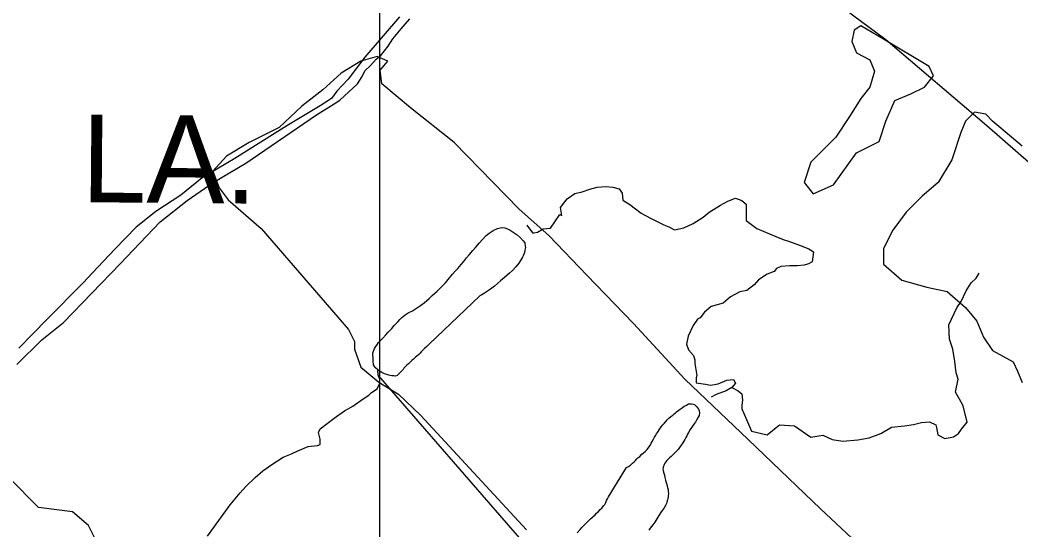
# Model space of a CAD drawing. Extents: x 3271442 to 3309282, y 752266 to 777610.
# Drawn here: x 3280013 to 3282296, y 773145 to 774308 of the extents above; entities that cross this region are included whole.
import ezdxf

# ---------------------------------------------------------------- set-up
doc = ezdxf.new("R2010")
doc.units = 0
for name, color, linetype in [('V-GRID-MAJR', 7, 'Continuous'), ('V-SITE-VEGE', 7, 'Continuous'), ('V-TOPO-GNAM-IDEN', 7, 'Continuous'), ('V-TOPO-SHOR', 7, 'Continuous')]:
    doc.layers.add(name, color=color, linetype=linetype)

msp = doc.modelspace()

# ---------------------------------------------------------------- linework, layer by layer
at = {"layer": 'V-GRID-MAJR'}
msp.add_spline([(3280833.3, 757643.2), (3280833.3, 763703.2), (3280833.3, 769765.1), (3280833.3, 775827.1), (3280833.3, 775829)], degree=3, dxfattribs=at)
at = {"layer": 'V-SITE-VEGE'}
for p, q in [((3281930.7, 774295.5), (3281915.2, 774285.1)), ((3281982.5, 774264.4), (3281930.7, 774295.5)), ((3281915.2, 774285.1), (3281910, 774259.2)), ((3281910, 774259.2), (3281920.4, 774233.3)), ((3282086.2, 774202.2), (3281982.5, 774264.4)), ((3280827.6, 774225.1), (3280789.8, 774214.7)), ((3280851.7, 774214.7), (3280827.6, 774225.1)), ((3281920.4, 774233.3), (3281951.4, 774217.7)), ((3280789.8, 774214.7), (3280745.1, 774187.2)), ((3280834.5, 774194.1), (3280851.7, 774214.7)), ((3281951.4, 774217.7), (3281961.8, 774191.8)), ((3282096.5, 774181.4), (3282086.2, 774202.2)), ((3280745.1, 774187.2), (3280703.8, 774149.4)), ((3280837.9, 774163.1), (3280834.5, 774194.1)), ((3281961.8, 774191.8), (3281951.4, 774155.5)), ((3282075.8, 774155.5), (3282096.5, 774181.4)), ((3280903.3, 774108.1), (3280837.9, 774163.1)), ((3280703.8, 774149.4), (3280655.7, 774111.5)), ((3281951.4, 774155.5), (3281930.7, 774129.6)), ((3282008.4, 774124.4), (3282044.7, 774139.9)), ((3282044.7, 774139.9), (3282075.8, 774155.5)), ((3280655.7, 774111.5), (3280604.1, 774063.3)), ((3281930.7, 774129.6), (3281904.8, 774088.1)), ((3281987.7, 774077.7), (3282008.4, 774124.4)), ((3281003, 774028.9), (3280903.3, 774108.1)), ((3281904.8, 774088.1), (3281873.7, 774041.4)), ((3282189.8, 774098.4), (3282169.1, 774077.7)), ((3282215.7, 774093.3), (3282189.8, 774098.4)), ((3282231.2, 774077.7), (3282215.7, 774093.3)), ((3281972.2, 774031), (3281987.7, 774077.7)), ((3282169.1, 774077.7), (3282158.7, 774051.8)), ((3282298.6, 774020.7), (3282231.2, 774077.7)), ((3280604.1, 774063.3), (3280535.3, 774028.9)), ((3282158.7, 774051.8), (3282138, 773989.5)), ((3280535.3, 774028.9), (3280483.8, 773998)), ((3281150.8, 773877.5), (3281003, 774028.9)), ((3281873.7, 774041.4), (3281816.7, 773984.4)), ((3281920.4, 774005.1), (3281972.2, 774031)), ((3280483.8, 773998), (3280452.8, 773963.5)), ((3281868.5, 773932.5), (3281920.4, 774005.1)), ((3281816.7, 773984.4), (3281801.2, 773937.7)), ((3282138, 773989.5), (3282106.9, 773937.7)), ((3280452.8, 773963.5), (3280466.6, 773925.7)), ((3281801.2, 773937.7), (3281821.9, 773911.8)), ((3281821.9, 773911.8), (3281868.5, 773932.5)), ((3282106.9, 773937.7), (3282070.6, 773906.6)), ((3280466.6, 773925.7), (3280487.2, 773898.2)), ((3282070.6, 773906.6), (3282034.3, 773870.3)), ((3280487.2, 773898.2), (3280562.8, 773832.8)), ((3281219.6, 773815.6), (3281150.8, 773877.5)), ((3282034.3, 773870.3), (3282003.3, 773828.8)), ((3280562.8, 773832.8), (3280762.3, 773602.2)), ((3281305.6, 773726.1), (3281219.6, 773815.6)), ((3282003.3, 773828.8), (3281982.5, 773787.3)), ((3281982.5, 773787.3), (3281982.5, 773751)), ((3281982.5, 773751), (3282024, 773714.7)), ((3281412.2, 773616), (3281305.6, 773726.1)), ((3282024, 773714.7), (3282081, 773699.1)), ((3282081, 773699.1), (3282127.6, 773688.8)), ((3282127.6, 773688.8), (3282169.1, 773652.5)), ((3282169.1, 773652.5), (3282195, 773621.3)), ((3281529.1, 773488.7), (3281412.2, 773616)), ((3282195, 773621.3), (3282210.5, 773585)), ((3280762.3, 773602.2), (3280776, 773574.7)), ((3282210.5, 773585), (3282231.2, 773553.9)), ((3280776, 773574.7), (3280776, 773557.5)), ((3280776, 773557.5), (3280789.8, 773516.2)), ((3282231.2, 773553.9), (3282277.9, 773528)), ((3282277.9, 773528), (3282288.2, 773507.3)), ((3280789.8, 773516.2), (3280831, 773481.8)), ((3282288.2, 773507.3), (3282298.6, 773481.3)), ((3280831, 773481.8), (3280875.7, 773454.3)), ((3281673.5, 773351), (3281529.1, 773488.7)), ((3280875.7, 773454.3), (3280927.3, 773406.1)), ((3280927.3, 773406.1), (3281168, 773144.6)), ((3281838.5, 773192.7), (3281673.5, 773351)), ((3280055.1, 773196.1), (3279987.7, 773263.5)), ((3280132.8, 773185.7), (3280055.1, 773196.1)), ((3280169.1, 773154.6), (3280132.8, 773185.7)), ((3281989.8, 773051.7), (3281838.5, 773192.7)), ((3280200.2, 773092.4), (3280169.1, 773154.6))]:
    msp.add_line(p, q, dxfattribs=at)
at = {"layer": 'V-TOPO-SHOR'}
for points in [[(3282732.3, 773375.4), (3282890.1, 773479.2), (3282557.2, 773770.9), (3282217.9, 774066.9), (3281987.9, 774263.3), (3281727.7, 774456.4), (3281688.7, 774485.3), (3281643, 774524.2), (3281543.3, 774625.6), (3281481.1, 774711.3), (3281386.7, 774802)], [(3280878.3, 774315.9), (3280799.6, 774223.8), (3280761.2, 774173.5), (3280735.7, 774146.3), (3280722.9, 774129.6), (3280710.2, 774121.2), (3280697.5, 774112.9), (3280621.2, 774067.2), (3280502.5, 773992.2), (3280428.4, 773948.6), (3280379.6, 773908.9), (3280322.4, 773871.5), (3280277.8, 773836), (3280228.9, 773785.8), (3280177.9, 773731.4), (3280156.6, 773708.4), (3280073.7, 773624.8), (3280009.9, 773559.9)], [(3280005.4, 773522), (3280062.8, 773578.5), (3280111.6, 773618.1), (3280241.3, 773752), (3280332.7, 773848.2), (3280394.2, 773896.2), (3280453.6, 773937.8), (3280527.8, 773981.5), (3280688.9, 774091.9), (3280729.1, 774116.9), (3280741.9, 774125.2), (3280782.2, 774162.8), (3280792.9, 774179.6), (3280799.3, 774192.2), (3280812.1, 774204.7), (3280824.8, 774219.4), (3280835.5, 774227.7), (3280852.5, 774248.6), (3280863.2, 774265.4), (3280882.3, 774288.5), (3280901.5, 774311.5)], [(3281168.7, 773840.4), (3281181.6, 773822.4), (3281184.8, 773822.4), (3281193, 773823.9), (3281206.1, 773832), (3281222.4, 773833.5), (3281232.3, 773848.1), (3281243.8, 773864.3), (3281248.7, 773862.6), (3281245.6, 773880.5), (3281260.4, 773900), (3281278.4, 773912.8), (3281294.7, 773916), (3281312.7, 773922.3), (3281329, 773927.1), (3281348.6, 773928.5), (3281364.9, 773926.8), (3281379.5, 773923.4), (3281385.9, 773913.6), (3281387.4, 773897.3), (3281403.6, 773887.4), (3281429.5, 773867.6), (3281450.6, 773856), (3281481.4, 773841.1), (3281492.8, 773836.1), (3281505.8, 773829.5), (3281527, 773834.2), (3281548.3, 773843.8), (3281571.2, 773858.3), (3281584.3, 773869.6), (3281610.5, 773885.7), (3281626.9, 773895.3), (3281644.8, 773901.7), (3281659.5, 773896.7), (3281669.2, 773888.4), (3281669, 773868.9), (3281668.9, 773851), (3281693.1, 773832.9), (3281737, 773814.6), (3281753.2, 773807.9), (3281767.8, 773802.9), (3281790.6, 773794.6), (3281811.7, 773786.3), (3281823, 773779.7), (3281819.6, 773756.9), (3281811.4, 773752.1), (3281801.6, 773748.9), (3281785.3, 773747.4), (3281769, 773747.5), (3281747.8, 773746.1), (3281738, 773741.3), (3281733.1, 773734.8), (3281716.7, 773728.4), (3281697.1, 773715.5), (3281687.2, 773704.2), (3281670.8, 773691.3), (3281654.5, 773688.2), (3281633.2, 773677), (3281616.8, 773662.4), (3281589, 773654.5), (3281574.3, 773641.6), (3281564.4, 773628.7), (3281557.9, 773625.5), (3281548, 773610.9), (3281536.4, 773586.6), (3281533, 773568.7), (3281537.7, 773555.6), (3281549, 773542.5), (3281552.2, 773532.7), (3281552.1, 773524.5), (3281556.8, 773496.8), (3281555.1, 773491.9), (3281555, 773480.5), (3281576.2, 773477.1), (3281587.6, 773475.4), (3281605.5, 773478.5), (3281625.1, 773486.5), (3281639.8, 773488), (3281644.6, 773479.8), (3281636.4, 773470.1), (3281623.3, 773462), (3281600.4, 773454.1), (3281589, 773447.7)], [(3280945.8, 773568.5), (3280940.3, 773563.7), (3280935.5, 773558.5), (3280928.1, 773550.9), (3280924.5, 773547.7), (3280921.4, 773544.5), (3280917.9, 773541.2), (3280914.7, 773538.8), (3280910, 773534.4), (3280906.4, 773531.2), (3280901.3, 773526.4), (3280898.6, 773523.6), (3280895, 773520.8), (3280890.7, 773516.4), (3280888.4, 773514), (3280886.8, 773511.2), (3280883.3, 773507.6), (3280877.8, 773501.6), (3280873, 773497.1), (3280869.5, 773495.9), (3280865.5, 773496.3), (3280861.1, 773496.2), (3280856.8, 773497), (3280853.6, 773497.8), (3280849.2, 773499.3), (3280844.4, 773500.8), (3280837.7, 773504.3), (3280832.1, 773507.5), (3280828.5, 773510.2), (3280823.3, 773514.5), (3280820.9, 773517.7), (3280819.2, 773521.2), (3280818, 773530.3), (3280817.9, 773533.9), (3280817.8, 773548.2), (3280821.6, 773558.9), (3280824.4, 773563.7), (3280827.9, 773568.9), (3280830.6, 773572.5), (3280836.1, 773578.1), (3280840.5, 773582.6), (3280847.5, 773590.2), (3280852.6, 773595.8), (3280860.5, 773604.6), (3280866.4, 773611), (3280874.2, 773619.8), (3280879.3, 773624.6), (3280884, 773629.4), (3280891.5, 773635.4), (3280897.8, 773639.9), (3280907.7, 773645.1), (3280914.8, 773649.2), (3280926.2, 773656.8), (3280934.5, 773662.9), (3280945.9, 773672.9), (3280953, 773679.7), (3280964, 773689.7), (3280971.5, 773697.4), (3280982.9, 773709), (3280989.6, 773716.6), (3280999, 773728.2), (3281005.2, 773735), (3281011.5, 773741.4), (3281019, 773750.6), (3281024.1, 773756.2), (3281031.5, 773765.4), (3281037, 773772.2), (3281045.6, 773782.6), (3281051.9, 773789.4), (3281061, 773799.8), (3281067.2, 773806.6), (3281076.3, 773816.3), (3281082.6, 773821.9), (3281092, 773828.3), (3281101.5, 773832.4), (3281107.9, 773834), (3281113.8, 773834.9), (3281118.2, 773834.5), (3281124.5, 773832.2), (3281130.9, 773828.7), (3281140.1, 773822.4), (3281146.5, 773818.5), (3281153.3, 773812.3), (3281160.5, 773804.8), (3281164.1, 773799.7), (3281165, 773792.5), (3281165.4, 773789), (3281164.3, 773783), (3281163.2, 773777.8), (3281160.1, 773770.2), (3281158.9, 773767.5), (3281154.2, 773759.5), (3281150.3, 773753.9), (3281143.6, 773745.5), (3281135.8, 773736.7), (3281129.1, 773730.7), (3281117.7, 773720.6), (3281109, 773713), (3281095.3, 773701.3), (3281086.2, 773694.1), (3281072.4, 773685.2)], [(3281636.4, 773470.1), (3281651, 773461.8), (3281659.1, 773455.2), (3281660.6, 773440.6), (3281658.9, 773429.2), (3281658.8, 773421), (3281670, 773396.5), (3281681.2, 773370.3), (3281717, 773361.9), (3281744.8, 773384.5), (3281779, 773382.6), (3281816.3, 773356.2), (3281844, 773360.9), (3281865.1, 773350.9), (3281889.5, 773347.4), (3281923.7, 773350.4), (3281949.8, 773355.1), (3281976, 773364.7), (3282000.5, 773379.1), (3282029.9, 773382.1), (3282051.1, 773385.2), (3282069, 773389.9), (3282087, 773391.4), (3282101.6, 773384.8), (3282103.1, 773378.3), (3282106.3, 773362), (3282122.5, 773353.7), (3282142.1, 773356.8), (3282153.5, 773364.8), (3282160.1, 773374.5), (3282173.3, 773390.7), (3282163.8, 773428.3), (3282155.8, 773443), (3282146.2, 773459.4), (3282152.9, 773488.6), (3282148.2, 773503.3), (3282145.1, 773529.4), (3282140.5, 773557.1), (3282132.5, 773580), (3282131.1, 773612.6), (3282149.4, 773651.5), (3282159.3, 773666.1), (3282170.9, 773690.5), (3282182.4, 773708.3), (3282193.9, 773719.6), (3282200.5, 773730.9)], [(3281072.4, 773685.2), (3281066.1, 773681.6), (3281061.8, 773679.2), (3280945.8, 773568.5)], [(3280440.6, 773130.6), (3280466.2, 773166.2), (3280491.8, 773201.8), (3280515.2, 773229), (3280528, 773243.7), (3280549.3, 773264.6), (3280566.2, 773279.2), (3280587.4, 773293.8), (3280612.9, 773310.4), (3280631.9, 773318.7), (3280646.7, 773324.9), (3280670, 773335.3), (3280691.1, 773337.2), (3280697.4, 773339.3), (3280697.5, 773351.9), (3280693.4, 773366.7), (3280697.7, 773375.1), (3280729.6, 773400.1), (3280752.9, 773416.8), (3280771.9, 773427.2), (3280795.3, 773443.8), (3280808, 773452.2), (3280814.4, 773458.4), (3280827.1, 773466.8), (3280831.4, 773475.2), (3280833.5, 773479.4), (3280833.6, 773487.8), (3280829.4, 773498.4), (3280829.4, 773498.4), (3280828.5, 773510.2)], [(3281962.4, 772207.1), (3281823.2, 772368.9), (3281253.3, 773010.3), (3280830.3, 773496.9)], [(3281396.2, 773287.2), (3281401, 773289.6), (3281404.9, 773292.4), (3281407.3, 773294.5), (3281409.6, 773297.3), (3281413.2, 773300.1), (3281416.3, 773303.3), (3281419.8, 773306.9), (3281422.2, 773309.3), (3281426.5, 773312.5), (3281431.2, 773317.3), (3281434.4, 773320.1), (3281439.5, 773324.5), (3281443, 773328.5), (3281447.4, 773333.3), (3281450.1, 773337.7), (3281452.4, 773342.9), (3281454.4, 773346.9), (3281458.3, 773353.3), (3281459.8, 773356.5), (3281463, 773361.3), (3281464.5, 773364.1), (3281466.5, 773366.9), (3281468.4, 773369.3), (3281470.8, 773372.9), (3281475.5, 773379.7), (3281479, 773384.5), (3281481.7, 773387.7), (3281486.5, 773392.9), (3281489.2, 773396.1), (3281492.7, 773399.7), (3281497.1, 773403.3), (3281501.4, 773406.9), (3281504.9, 773409.3), (3281508.1, 773412.1), (3281510.5, 773414.1), (3281515.2, 773417.8), (3281518.7, 773420.2), (3281522.7, 773423), (3281527.4, 773427), (3281531.3, 773429), (3281534.9, 773431), (3281537.7, 773432.3), (3281540.8, 773432.7), (3281544, 773432.3), (3281548, 773432), (3281551.6, 773430), (3281554, 773428.1), (3281556.4, 773425.7), (3281558.4, 773423.3), (3281560.4, 773420.2), (3281562, 773416.6), (3281562.9, 773411.9), (3281561.7, 773405.5), (3281559.8, 773402.3), (3281555.9, 773395.1), (3281553.2, 773390.7), (3281550, 773386.3), (3281544.9, 773379.2), (3281541, 773374), (3281537.5, 773366.8), (3281535.6, 773363.2), (3281534, 773359.2), (3281531.7, 773356), (3281528.9, 773351.2), (3281525, 773345.2), (3281523.1, 773341.2), (3281520.7, 773338.4), (3281518.4, 773334.8), (3281515.6, 773330.8), (3281513.7, 773328), (3281508.2, 773322.4), (3281504.6, 773319.2), (3281500.3, 773314.8), (3281498, 773312.4), (3281494.4, 773309.2), (3281492.1, 773306.8), (3281488.1, 773302.8), (3281483.8, 773296.8), (3281482.3, 773294), (3281480, 773287.6), (3281478.8, 773283.3), (3281479.6, 773280.1), (3281480.5, 773276.9), (3281482.5, 773269.8), (3281483.7, 773264.6), (3281485.4, 773257.9), (3281486.6, 773252.8), (3281487.9, 773248.4), (3281488.7, 773244.5), (3281490.8, 773236.1), (3281491.2, 773232.2), (3281491.6, 773228.2), (3281490.9, 773221.9), (3281490.6, 773216.7), (3281489.8, 773213.5), (3281488.3, 773207.9), (3281487.1, 773205.1), (3281484.8, 773200.8), (3281481.7, 773194.8), (3281477.4, 773188.8)], [(3281350.5, 773211.7), (3281352.9, 773215.7), (3281354.8, 773220.5), (3281396.2, 773287.2)], [(3281283.8, 773138.1), (3281290.1, 773145.7), (3281294.4, 773150.5), (3281301.1, 773157.3), (3281308.5, 773164.9), (3281313.6, 773169.7), (3281320.3, 773175.7), (3281324.3, 773179.3), (3281327.8, 773182.9), (3281331.3, 773186.2), (3281336, 773191), (3281339.6, 773194.2), (3281343.9, 773199.4), (3281347, 773203), (3281349, 773207.4), (3281350.5, 773211.7)], [(3281477.4, 773188.8), (3281473.8, 773183.6), (3281467.2, 773173.6), (3281460.9, 773162.8), (3281456.2, 773156.4), (3281450.4, 773148.8), (3281446.8, 773144)]]:
    msp.add_lwpolyline(points, dxfattribs=at)

# ---------------------------------------------------------------- texts
at = {"layer": 'V-TOPO-GNAM-IDEN'}
msp.add_text('LA.', height=200, rotation=359.5281, dxfattribs=at).set_placement((3280152, 773892.7))

doc.saveas('drawing.dxf')
